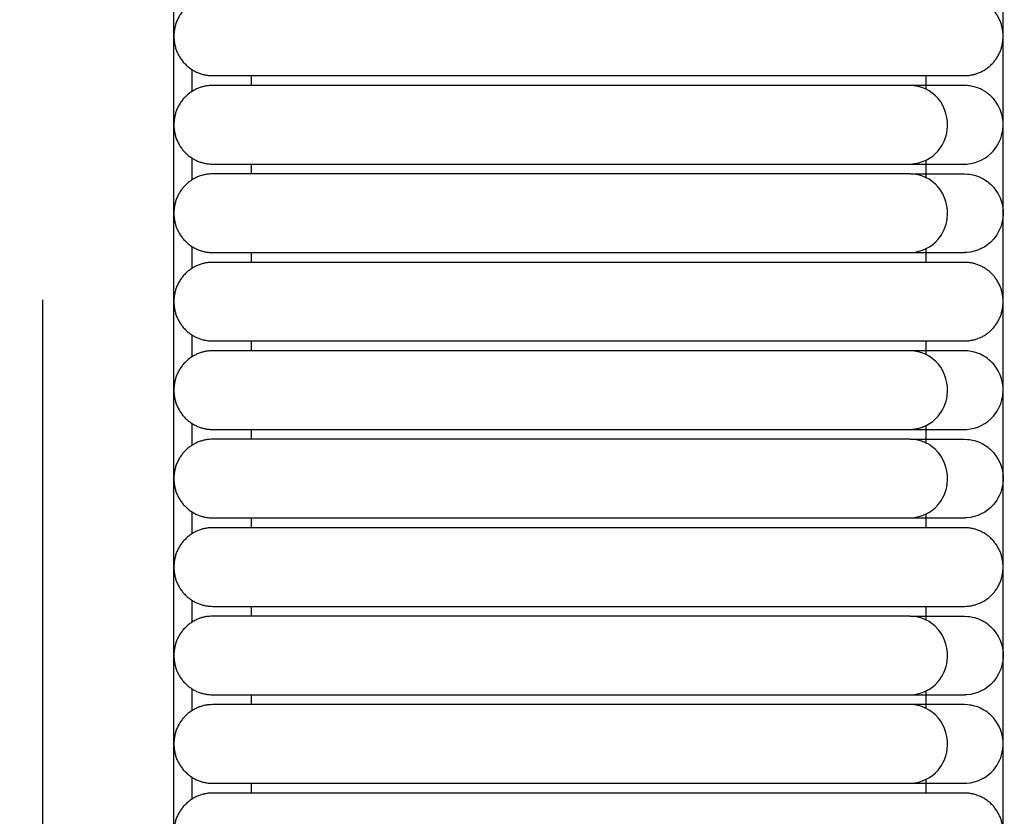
# Model space of a CAD drawing. Header units: millimetres. Extents: x -31695 to -19845, y -5614 to 7253.
# Tile 343 of 432: x -25022 to -24971, y 4725 to 4766. Entities that reach past the tile are written whole.
import ezdxf

# ---------------------------------------------------------------- set-up
doc = ezdxf.new("R2010")
doc.units = ezdxf.units.MM
doc.layers.add('2d', color=7, linetype='Continuous', true_color=0x000000)

msp = doc.modelspace()

# ---------------------------------------------------------------- linework, layer by layer
at = {"layer": '2d', "linetype": 'Continuous', "lineweight": -3}
for points, degree in [([(-24970.929, 4677.247), (-24970.929, 5052.785), (-24970.929, 5428.322)], 2), ([(-25013.743, 4697.546), (-25013.743, 5052.785), (-25013.743, 5408.023)], 2), ([(-25012.817, 4763.327), (-25012.817, 4762.947), (-25012.817, 4762.568), (-25012.817, 4762.189)], 3), ([(-25009.76, 4763.012), (-25009.76, 4762.758), (-25009.76, 4762.504)], 2), ([(-25004.782, 4763.012), (-24996.05, 4763.012), (-24987.319, 4763.012)], 2), ([(-24974.912, 4762.312), (-24974.912, 4762.662), (-24974.912, 4763.012)], 2), ([(-24987.319, 4762.504), (-24996.05, 4762.504), (-25004.782, 4762.504)], 2), ([(-24972.781, 4762.499), (-24972.827, 4762.501), (-24972.874, 4762.503), (-24972.92, 4762.504)], 3), ([(-24972.642, 4762.484), (-24972.688, 4762.489), (-24972.734, 4762.494), (-24972.781, 4762.499)], 3), ([(-24972.504, 4762.458), (-24972.55, 4762.466), (-24972.596, 4762.475), (-24972.642, 4762.484)], 3), ([(-24972.369, 4762.423), (-24972.414, 4762.434), (-24972.459, 4762.446), (-24972.504, 4762.458)], 3), ([(-24972.236, 4762.378), (-24972.28, 4762.393), (-24972.324, 4762.408), (-24972.369, 4762.423)], 3), ([(-24972.106, 4762.324), (-24972.149, 4762.342), (-24972.193, 4762.36), (-24972.236, 4762.378)], 3), ([(-24971.981, 4762.261), (-24972.022, 4762.282), (-24972.064, 4762.303), (-24972.106, 4762.324)], 3), ([(-24971.86, 4762.19), (-24971.9, 4762.214), (-24971.94, 4762.237), (-24971.981, 4762.261)], 3), ([(-24971.744, 4762.11), (-24971.782, 4762.137), (-24971.821, 4762.163), (-24971.86, 4762.19)], 3), ([(-24971.633, 4762.022), (-24971.67, 4762.051), (-24971.707, 4762.081), (-24971.744, 4762.11)], 3), ([(-24971.53, 4761.927), (-24971.564, 4761.959), (-24971.599, 4761.99), (-24971.633, 4762.022)], 3), ([(-24971.433, 4761.824), (-24971.465, 4761.858), (-24971.497, 4761.892), (-24971.53, 4761.927)], 3), ([(-25012.817, 4758.759), (-25012.817, 4758.38), (-25012.817, 4758.001), (-25012.817, 4757.622)], 3), ([(-24974.912, 4757.744), (-24974.912, 4758.19), (-24974.912, 4758.636)], 2), ([(-25009.76, 4758.444), (-25009.76, 4758.191), (-25009.76, 4757.937)], 2), ([(-25004.782, 4758.444), (-24996.05, 4758.444), (-24987.319, 4758.444)], 2), ([(-24973.212, 4758.445), (-24973.025, 4758.445), (-24972.927, 4758.445), (-24972.921, 4758.445)], 3), ([(-24972.914, 4758.445), (-24972.879, 4758.446), (-24972.846, 4758.447), (-24972.812, 4758.447)], 3), ([(-24987.319, 4757.937), (-24996.05, 4757.937), (-25004.782, 4757.937)], 2), ([(-25012.817, 4754.192), (-25012.817, 4753.812), (-25012.817, 4753.433), (-25012.817, 4753.055)], 3), ([(-24974.912, 4753.37), (-24974.912, 4753.719), (-24974.912, 4754.069)], 2), ([(-25009.76, 4753.877), (-25009.76, 4753.623), (-25009.76, 4753.37)], 2), ([(-25004.782, 4753.877), (-24996.05, 4753.877), (-24987.319, 4753.877)], 2), ([(-24987.319, 4753.877), (-24986.453, 4753.877), (-24985.583, 4753.877), (-24984.73, 4753.877)], 3), ([(-24973.212, 4753.877), (-24973.025, 4753.877), (-24972.927, 4753.877), (-24972.921, 4753.877)], 3), ([(-24972.812, 4753.88), (-24972.846, 4753.879), (-24972.879, 4753.878), (-24972.914, 4753.877)], 3), ([(-24987.319, 4753.37), (-24996.05, 4753.37), (-25004.782, 4753.37)], 2), ([(-25012.817, 4749.625), (-25012.817, 4749.245), (-25012.817, 4748.866), (-25012.817, 4748.487)], 3), ([(-25009.76, 4749.31), (-25009.76, 4749.056), (-25009.76, 4748.802)], 2), ([(-25004.782, 4749.31), (-24996.05, 4749.31), (-24987.319, 4749.31)], 2), ([(-24974.912, 4748.61), (-24974.912, 4748.96), (-24974.912, 4749.31)], 2), ([(-24987.319, 4748.802), (-24996.05, 4748.802), (-25004.782, 4748.802)], 2), ([(-25012.817, 4745.057), (-25012.817, 4744.678), (-25012.817, 4744.299), (-25012.817, 4743.92)], 3), ([(-25009.76, 4744.742), (-25009.76, 4744.489), (-25009.76, 4744.235)], 2), ([(-25004.782, 4744.742), (-24996.05, 4744.742), (-24987.319, 4744.742)], 2), ([(-24987.319, 4744.742), (-24986.453, 4744.743), (-24985.583, 4744.743), (-24984.73, 4744.743)], 3), ([(-24974.912, 4744.042), (-24974.912, 4744.488), (-24974.912, 4744.934)], 2), ([(-24973.212, 4744.743), (-24973.025, 4744.743), (-24972.927, 4744.743), (-24972.921, 4744.743)], 3), ([(-24972.914, 4744.743), (-24972.879, 4744.744), (-24972.846, 4744.744), (-24972.812, 4744.745)], 3), ([(-24987.319, 4744.235), (-24996.05, 4744.235), (-25004.782, 4744.235)], 2), ([(-25012.817, 4740.49), (-25012.817, 4740.11), (-25012.817, 4739.731), (-25012.817, 4739.353)], 3), ([(-25009.76, 4740.175), (-25009.76, 4739.921), (-25009.76, 4739.668)], 2), ([(-25004.782, 4740.175), (-24996.05, 4740.175), (-24987.319, 4740.175)], 2), ([(-24987.319, 4740.175), (-24986.453, 4740.175), (-24985.583, 4740.175), (-24984.73, 4740.175)], 3), ([(-24974.912, 4739.668), (-24974.912, 4740.017), (-24974.912, 4740.367)], 2), ([(-24973.212, 4740.175), (-24973.025, 4740.175), (-24972.927, 4740.175), (-24972.921, 4740.175)], 3), ([(-24972.812, 4740.178), (-24972.846, 4740.177), (-24972.879, 4740.176), (-24972.914, 4740.175)], 3), ([(-24987.319, 4739.668), (-24996.05, 4739.668), (-25004.782, 4739.668)], 2), ([(-25012.817, 4735.923), (-25012.817, 4735.543), (-25012.817, 4735.164), (-25012.817, 4734.785)], 3), ([(-25009.76, 4735.608), (-25009.76, 4735.354), (-25009.76, 4735.1)], 2), ([(-25004.782, 4735.608), (-24996.05, 4735.608), (-24987.319, 4735.608)], 2), ([(-24974.912, 4734.908), (-24974.912, 4735.258), (-24974.912, 4735.608)], 2), ([(-24987.319, 4735.1), (-24996.05, 4735.1), (-25004.782, 4735.1)], 2), ([(-25012.817, 4731.355), (-25012.817, 4730.975), (-25012.817, 4730.596), (-25012.817, 4730.218)], 3), ([(-25009.76, 4731.04), (-25009.76, 4730.787), (-25009.76, 4730.533)], 2), ([(-25004.782, 4731.04), (-24996.05, 4731.04), (-24987.319, 4731.04)], 2), ([(-24987.319, 4731.04), (-24986.453, 4731.04), (-24985.583, 4731.041), (-24984.73, 4731.041)], 3), ([(-24974.912, 4730.34), (-24974.912, 4730.786), (-24974.912, 4731.232)], 2), ([(-24973.212, 4731.041), (-24973.025, 4731.041), (-24972.927, 4731.041), (-24972.921, 4731.041)], 3), ([(-24972.812, 4731.043), (-24972.846, 4731.042), (-24972.879, 4731.041), (-24972.914, 4731.041)], 3), ([(-24987.319, 4730.533), (-24996.05, 4730.533), (-25004.782, 4730.533)], 2), ([(-25012.817, 4726.788), (-25012.817, 4726.408), (-25012.817, 4726.029), (-25012.817, 4725.651)], 3), ([(-25009.76, 4726.473), (-25009.76, 4726.219), (-25009.76, 4725.966)], 2), ([(-25004.782, 4726.473), (-24996.05, 4726.473), (-24987.319, 4726.473)], 2), ([(-24974.912, 4725.966), (-24974.912, 4726.315), (-24974.912, 4726.665)], 2), ([(-24973.212, 4726.473), (-24973.025, 4726.473), (-24972.927, 4726.473), (-24972.921, 4726.473)], 3), ([(-24972.914, 4726.473), (-24972.879, 4726.474), (-24972.846, 4726.475), (-24972.812, 4726.476)], 3), ([(-24987.319, 4725.966), (-24996.05, 4725.966), (-25004.782, 4725.966)], 2)]:
    msp.add_open_spline(points, degree=degree, dxfattribs=at)
for points, weights in [([(-25011.751, 4767.072), (-25013.743, 4767.072), (-25013.743, 4765.042)], [0.999999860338, 0.707106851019, 1]), ([(-24970.929, 4765.042), (-24970.929, 4767.072), (-24972.92, 4767.072)], [1, 0.707106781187, 1]), ([(-25013.743, 4765.042), (-25013.743, 4763.012), (-25011.751, 4763.012)], [1, 0.707106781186, 1]), ([(-24972.92, 4763.012), (-24970.929, 4763.012), (-24970.929, 4765.042)], [1, 0.707106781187, 1]), ([(-24975.727, 4763.012), (-24972.92, 4763.012), (-24972.92, 4763.012)], [0.919067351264, 0.951503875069, 1]), ([(-25011.751, 4762.504), (-25013.743, 4762.504), (-25013.743, 4760.474)], [0.999999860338, 0.707106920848, 0.999999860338]), ([(-25013.743, 4760.474), (-25013.743, 4758.444), (-25011.751, 4758.444)], [0.999999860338, 0.707106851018, 1]), ([(-25011.751, 4757.937), (-25013.743, 4757.937), (-25013.743, 4755.907)], [0.999999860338, 0.707106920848, 0.999999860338]), ([(-25013.743, 4755.907), (-25013.743, 4753.877), (-25011.751, 4753.877)], [0.999999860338, 0.707106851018, 1]), ([(-25011.751, 4753.37), (-25013.743, 4753.37), (-25013.743, 4751.34)], [1, 0.707106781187, 1]), ([(-24972.92, 4753.37), (-24972.92, 4753.37), (-24975.727, 4753.37)], [1, 0.951503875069, 0.919067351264]), ([(-24970.929, 4751.34), (-24970.929, 4753.37), (-24972.92, 4753.37)], [1, 0.707106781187, 1]), ([(-25013.743, 4751.34), (-25013.743, 4749.31), (-25011.751, 4749.31)], [1, 0.707106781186, 1]), ([(-24972.92, 4749.31), (-24970.929, 4749.31), (-24970.929, 4751.34)], [1, 0.707106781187, 1]), ([(-24975.727, 4749.31), (-24972.92, 4749.31), (-24972.92, 4749.31)], [0.919067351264, 0.951503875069, 1]), ([(-25011.751, 4748.802), (-25013.743, 4748.802), (-25013.743, 4746.772)], [1, 0.707106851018, 0.999999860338]), ([(-25011.751, 4744.235), (-25013.743, 4744.235), (-25013.743, 4742.205)], [0.999999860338, 0.707106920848, 0.999999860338]), ([(-25013.743, 4742.205), (-25013.743, 4740.175), (-25011.751, 4740.175)], [0.999999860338, 0.707106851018, 1]), ([(-25011.751, 4739.668), (-25013.743, 4739.668), (-25013.743, 4737.638)], [0.999999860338, 0.707106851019, 1]), ([(-24972.92, 4739.668), (-24972.92, 4739.668), (-24975.727, 4739.668)], [0.999999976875, 0.951503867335, 0.919067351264]), ([(-24970.929, 4737.638), (-24970.929, 4739.668), (-24972.92, 4739.668)], [0.999999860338, 0.707106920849, 0.999999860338]), ([(-25013.743, 4737.638), (-25013.743, 4735.608), (-25011.751, 4735.608)], [1, 0.707106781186, 1]), ([(-24972.92, 4735.608), (-24970.929, 4735.608), (-24970.929, 4737.638)], [1, 0.707106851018, 0.999999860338]), ([(-24975.727, 4735.608), (-24972.92, 4735.608), (-24972.92, 4735.608)], [0.919067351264, 0.951503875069, 1]), ([(-25011.751, 4735.1), (-25013.743, 4735.1), (-25013.743, 4733.07)], [0.999999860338, 0.707106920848, 0.999999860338]), ([(-25013.743, 4733.07), (-25013.743, 4731.04), (-25011.751, 4731.04)], [0.999999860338, 0.707106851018, 1]), ([(-25011.751, 4730.533), (-25013.743, 4730.533), (-25013.743, 4728.503)], [0.999999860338, 0.707106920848, 0.999999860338]), ([(-25013.743, 4728.503), (-25013.743, 4726.473), (-25011.751, 4726.473)], [0.999999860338, 0.707106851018, 1]), ([(-25011.751, 4725.966), (-25013.743, 4725.966), (-25013.743, 4723.936)], [1, 0.707106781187, 1]), ([(-24972.92, 4725.966), (-24972.92, 4725.966), (-24975.727, 4725.966)], [1, 0.951503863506, 0.919067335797]), ([(-24970.929, 4723.936), (-24970.929, 4725.966), (-24972.92, 4725.966)], [1, 0.707106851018, 0.999999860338])]:
    msp.add_rational_spline(points, weights, degree=2, dxfattribs=at)
for points, weights, knots in [([(-25011.751, 4763.012), (-25011.751, 4763.012), (-25009.71, 4763.012), (-25007.669, 4763.012), (-25004.782, 4763.012)], [0.999999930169, 0.853553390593, 0.853553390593, 0.853553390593, 1], [17.786146, 17.786146, 17.786146, 18.366045, 18.366045, 18.945944, 18.945944, 18.945944]), ([(-24987.319, 4763.012), (-24982.37, 4763.012), (-24978.87, 4763.012), (-24976.53, 4763.012), (-24975.727, 4763.012)], [1, 0.853553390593, 0.853553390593, 0.853553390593, 0.919067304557], [20.699849, 20.699849, 20.699849, 21.693962, 21.693962, 22.358871, 22.358871, 22.358871]), ([(-25004.782, 4762.504), (-25007.669, 4762.504), (-25009.71, 4762.504), (-25011.751, 4762.504), (-25011.751, 4762.504)], [1, 0.853553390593, 0.853553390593, 0.853553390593, 1], [5.598928, 5.598928, 5.598928, 6.178827, 6.178827, 6.758726, 6.758726, 6.758726]), ([(-25011.751, 4758.444), (-25011.751, 4758.444), (-25009.71, 4758.444), (-25007.669, 4758.444), (-25004.782, 4758.444)], [1, 0.853553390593, 0.853553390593, 0.853553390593, 1], [8.643682, 8.643682, 8.643682, 9.223581, 9.223581, 9.80348, 9.80348, 9.80348]), ([(-25004.782, 4757.937), (-25007.669, 4757.937), (-25009.71, 4757.937), (-25011.751, 4757.937), (-25011.751, 4757.937)], [1, 0.853553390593, 0.853553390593, 0.853553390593, 0.999999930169], [0.240711, 0.240711, 0.240711, 0.820611, 0.820611, 1.400509, 1.400509, 1.400509]), ([(-25011.751, 4753.877), (-25011.751, 4753.877), (-25009.71, 4753.877), (-25007.669, 4753.877), (-25004.782, 4753.877)], [1, 0.853553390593, 0.853553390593, 0.853553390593, 0.999999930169], [3.285465, 3.285465, 3.285465, 3.865364, 3.865364, 4.445263, 4.445263, 4.445263]), ([(-25004.782, 4753.37), (-25007.669, 4753.37), (-25009.71, 4753.37), (-25011.751, 4753.37), (-25011.751, 4753.37)], [1, 0.853553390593, 0.853553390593, 0.853553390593, 1], [14.741392, 14.741392, 14.741392, 15.321291, 15.321291, 15.90119, 15.90119, 15.90119]), ([(-24975.727, 4753.37), (-24976.53, 4753.37), (-24978.87, 4753.37), (-24982.37, 4753.37), (-24987.319, 4753.37)], [0.919067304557, 0.853553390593, 0.853553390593, 0.853553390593, 1], [11.328464, 11.328464, 11.328464, 11.993374, 11.993374, 12.987487, 12.987487, 12.987487]), ([(-25011.751, 4749.31), (-25011.751, 4749.31), (-25009.71, 4749.31), (-25007.669, 4749.31), (-25004.782, 4749.31)], [1, 0.853553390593, 0.853553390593, 0.853553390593, 1], [17.786146, 17.786146, 17.786146, 18.366045, 18.366045, 18.945944, 18.945944, 18.945944]), ([(-24987.319, 4749.31), (-24982.37, 4749.31), (-24978.87, 4749.31), (-24976.53, 4749.31), (-24975.727, 4749.31)], [1, 0.853553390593, 0.853553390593, 0.853553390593, 0.919067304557], [20.699849, 20.699849, 20.699849, 21.693962, 21.693962, 22.358871, 22.358871, 22.358871]), ([(-25004.782, 4748.802), (-25007.669, 4748.802), (-25009.71, 4748.802), (-25011.751, 4748.802), (-25011.751, 4748.802)], [0.999999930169, 0.853553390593, 0.853553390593, 0.853553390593, 0.999999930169], [5.355154, 5.355154, 5.355154, 5.935053, 5.935053, 6.514952, 6.514952, 6.514952]), ([(-25013.743, 4746.772), (-25013.743, 4745.931), (-25013.159, 4745.337), (-25012.576, 4744.742), (-25011.751, 4744.742)], [1, 0.853553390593, 0.853553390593, 0.853553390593, 1], [8.0857482, 8.0857482, 8.0857482, 8.2514336, 8.2514336, 8.417119, 8.417119, 8.417119]), ([(-25011.751, 4744.742), (-25011.751, 4744.742), (-25009.71, 4744.742), (-25007.669, 4744.742), (-25004.782, 4744.742)], [1, 0.853553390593, 0.853553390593, 0.853553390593, 1], [8.417119, 8.417119, 8.417119, 8.997018, 8.997018, 9.576917, 9.576917, 9.576917]), ([(-25004.782, 4744.235), (-25007.669, 4744.235), (-25009.71, 4744.235), (-25011.751, 4744.235), (-25011.751, 4744.235)], [1, 0.853553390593, 0.853553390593, 0.853553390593, 1], [0.240711, 0.240711, 0.240711, 0.82061, 0.82061, 1.400509, 1.400509, 1.400509]), ([(-25011.751, 4740.175), (-25011.751, 4740.175), (-25009.71, 4740.175), (-25007.669, 4740.175), (-25004.782, 4740.175)], [1, 0.853553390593, 0.853553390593, 0.853553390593, 1], [3.285465, 3.285465, 3.285465, 3.865364, 3.865364, 4.445263, 4.445263, 4.445263]), ([(-25004.782, 4739.668), (-25007.669, 4739.668), (-25009.71, 4739.668), (-25011.751, 4739.668), (-25011.751, 4739.668)], [1, 0.853553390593, 0.853553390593, 0.853553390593, 0.999999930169], [14.741392, 14.741392, 14.741392, 15.321291, 15.321291, 15.90119, 15.90119, 15.90119]), ([(-24975.727, 4739.668), (-24976.53, 4739.668), (-24978.87, 4739.668), (-24982.37, 4739.668), (-24987.319, 4739.668)], [0.919067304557, 0.853553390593, 0.853553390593, 0.853553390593, 1], [11.328464, 11.328464, 11.328464, 11.993374, 11.993374, 12.987487, 12.987487, 12.987487]), ([(-25011.751, 4735.608), (-25011.751, 4735.608), (-25009.71, 4735.608), (-25007.669, 4735.608), (-25004.782, 4735.608)], [1, 0.853553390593, 0.853553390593, 0.853553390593, 1], [17.786146, 17.786146, 17.786146, 18.366045, 18.366045, 18.945944, 18.945944, 18.945944]), ([(-24987.319, 4735.608), (-24982.37, 4735.608), (-24978.87, 4735.608), (-24976.53, 4735.608), (-24975.727, 4735.608)], [1, 0.853553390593, 0.853553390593, 0.853553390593, 0.919067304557], [20.699849, 20.699849, 20.699849, 21.693962, 21.693962, 22.358871, 22.358871, 22.358871]), ([(-25004.782, 4735.1), (-25007.669, 4735.1), (-25009.71, 4735.1), (-25011.751, 4735.1), (-25011.751, 4735.1)], [1, 0.853553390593, 0.853553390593, 0.853553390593, 1], [0.240711, 0.240711, 0.240711, 0.82061, 0.82061, 1.400509, 1.400509, 1.400509]), ([(-25011.751, 4731.04), (-25011.751, 4731.04), (-25009.71, 4731.04), (-25007.669, 4731.04), (-25004.782, 4731.04)], [1, 0.853553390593, 0.853553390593, 0.853553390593, 1], [3.285465, 3.285465, 3.285465, 3.865364, 3.865364, 4.445263, 4.445263, 4.445263]), ([(-25004.782, 4730.533), (-25007.669, 4730.533), (-25009.71, 4730.533), (-25011.751, 4730.533), (-25011.751, 4730.533)], [1, 0.853553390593, 0.853553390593, 0.853553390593, 1], [5.598928, 5.598928, 5.598928, 6.178827, 6.178827, 6.758726, 6.758726, 6.758726]), ([(-25011.751, 4726.473), (-25011.751, 4726.473), (-25009.71, 4726.473), (-25007.669, 4726.473), (-25004.782, 4726.473)], [1, 0.853553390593, 0.853553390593, 0.853553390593, 1], [8.643682, 8.643682, 8.643682, 9.223581, 9.223581, 9.80348, 9.80348, 9.80348]), ([(-25004.782, 4725.966), (-25007.669, 4725.966), (-25009.71, 4725.966), (-25011.751, 4725.966), (-25011.751, 4725.966)], [1, 0.853553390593, 0.853553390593, 0.853553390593, 1], [14.741392, 14.741392, 14.741392, 15.321291, 15.321291, 15.90119, 15.90119, 15.90119]), ([(-24975.727, 4725.966), (-24976.53, 4725.966), (-24978.87, 4725.966), (-24982.37, 4725.966), (-24987.319, 4725.966)], [0.919067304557, 0.853553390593, 0.853553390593, 0.853553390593, 1], [11.328464, 11.328464, 11.328464, 11.993374, 11.993374, 12.987487, 12.987487, 12.987487])]:
    msp.add_rational_spline(points, weights, degree=2, knots=knots, dxfattribs=at)
for points, knots in [([(-24975.727, 4762.504), (-24975.874, 4762.504), (-24976.066, 4762.504), (-24976.298, 4762.504), (-24976.901, 4762.504), (-24977.764, 4762.504), (-24978.755, 4762.504), (-24979.807, 4762.504), (-24981.114, 4762.504), (-24982.608, 4762.504), (-24984.099, 4762.504), (-24985.716, 4762.504), (-24987.319, 4762.504)], [2.244726, 2.244726, 2.244726, 2.244726, 2.426888, 2.426888, 2.426888, 2.879715, 2.879715, 2.879715, 3.355409, 3.355409, 3.355409, 3.845023, 3.845023, 3.845023, 3.845023]), ([(-24972.92, 4762.504), (-24972.934, 4762.504), (-24973.032, 4762.504), (-24973.22, 4762.504), (-24973.408, 4762.504), (-24973.685, 4762.504), (-24974.054, 4762.504), (-24974.486, 4762.504), (-24975.045, 4762.504), (-24975.727, 4762.504)], [26.104918, 26.104918, 26.104918, 26.104918, 26.824352, 26.824352, 26.824352, 27.554382, 27.554382, 27.554382, 28.41938, 28.41938, 28.41938, 28.41938]), ([(-24975.72, 4758.445), (-24975.113, 4758.477), (-24974.62, 4758.727), (-24974.282, 4759.127), (-24974.03, 4759.425), (-24973.865, 4759.802), (-24973.813, 4760.196), (-24973.737, 4760.776), (-24973.914, 4761.387), (-24974.284, 4761.824), (-24974.645, 4762.25), (-24975.184, 4762.504), (-24975.727, 4762.504)], [1.6012688, 1.6012688, 1.6012688, 1.6012688, 1.7660611, 1.7660611, 1.7660611, 1.887291, 1.887291, 1.887291, 2.0683148, 2.0683148, 2.0683148, 2.2447259, 2.2447259, 2.2447259, 2.2447259]), ([(-24972.812, 4758.447), (-24972.288, 4758.477), (-24971.779, 4758.727), (-24971.431, 4759.127), (-24971.172, 4759.425), (-24971.001, 4759.802), (-24970.948, 4760.196), (-24970.869, 4760.776), (-24971.051, 4761.387), (-24971.433, 4761.824)], [13.1598797, 13.1598797, 13.1598797, 13.1598797, 13.3283919, 13.3283919, 13.3283919, 13.4523584, 13.4523584, 13.4523584, 13.6374685, 13.6374685, 13.6374685, 13.6374685]), ([(-24987.319, 4758.445), (-24985.715, 4758.445), (-24984.097, 4758.445), (-24982.605, 4758.445), (-24981.11, 4758.445), (-24979.802, 4758.445), (-24978.75, 4758.445), (-24977.758, 4758.445), (-24976.894, 4758.445), (-24976.291, 4758.445), (-24976.059, 4758.445), (-24975.867, 4758.445), (-24975.72, 4758.445)], [0, 0, 0, 0, 0.489921, 0.489921, 0.489921, 0.9659, 0.9659, 0.9659, 1.418992, 1.418992, 1.418992, 1.601269, 1.601269, 1.601269, 1.601269]), ([(-24975.72, 4758.445), (-24975.037, 4758.445), (-24974.479, 4758.445), (-24974.046, 4758.445), (-24973.678, 4758.445), (-24973.4, 4758.445), (-24973.212, 4758.445)], [0, 0, 0, 0, 0.882578, 0.882578, 0.882578, 1.627446, 1.627446, 1.627446, 1.627446]), ([(-24975.727, 4757.937), (-24975.874, 4757.937), (-24976.066, 4757.937), (-24976.298, 4757.937), (-24976.901, 4757.937), (-24977.764, 4757.937), (-24978.755, 4757.937), (-24979.807, 4757.937), (-24981.114, 4757.937), (-24982.608, 4757.937), (-24984.099, 4757.937), (-24985.716, 4757.937), (-24987.319, 4757.937)], [-2.869717, -2.869717, -2.869717, -2.869717, -2.715304, -2.715304, -2.715304, -2.331456, -2.331456, -2.331456, -1.928224, -1.928224, -1.928224, -1.513194, -1.513194, -1.513194, -1.513194]), ([(-24975.713, 4753.877), (-24975.113, 4753.909), (-24974.62, 4754.16), (-24974.282, 4754.56), (-24974.03, 4754.858), (-24973.865, 4755.235), (-24973.813, 4755.629), (-24973.737, 4756.209), (-24973.914, 4756.819), (-24974.284, 4757.256), (-24974.645, 4757.683), (-24975.184, 4757.937), (-24975.727, 4757.937)], [0.0014909, 0.0014909, 0.0014909, 0.0014909, 0.1660925, 0.1660925, 0.1660925, 0.287182, 0.287182, 0.287182, 0.4679963, 0.4679963, 0.4679963, 0.6442032, 0.6442032, 0.6442032, 0.6442032]), ([(-24975.727, 4757.937), (-24975.045, 4757.937), (-24974.486, 4757.937), (-24974.054, 4757.937), (-24973.685, 4757.937), (-24973.408, 4757.937), (-24973.22, 4757.937), (-24973.032, 4757.937), (-24972.934, 4757.937), (-24972.92, 4757.937)], [0.644203, 0.644203, 0.644203, 0.644203, 1.472068, 1.472068, 1.472068, 2.17076, 2.17076, 2.17076, 2.85931, 2.85931, 2.85931, 2.85931]), ([(-24972.92, 4757.937), (-24972.688, 4757.925), (-24972.595, 4757.911), (-24972.367, 4757.86), (-24972.234, 4757.815), (-24971.851, 4757.64), (-24971.619, 4757.47), (-24971.433, 4757.256), (-24971.051, 4756.819), (-24970.869, 4756.209), (-24970.948, 4755.629), (-24971.001, 4755.235), (-24971.172, 4754.858), (-24971.431, 4754.56), (-24971.779, 4754.16), (-24972.288, 4753.909), (-24972.812, 4753.88)], [2.8593097, 2.8593097, 2.8593097, 2.8593097, 2.8970845, 2.8970845, 2.9538002, 2.9538002, 3.0672769, 3.0672769, 3.0672769, 3.3047262, 3.3047262, 3.3047262, 3.4637437, 3.4637437, 3.4637437, 3.6799021, 3.6799021, 3.6799021, 3.6799021]), ([(-24987.319, 4753.877), (-24985.715, 4753.877), (-24984.097, 4753.877), (-24982.605, 4753.877), (-24981.11, 4753.877), (-24979.802, 4753.877), (-24978.75, 4753.877), (-24977.758, 4753.877), (-24976.894, 4753.877), (-24976.291, 4753.877), (-24976.059, 4753.877), (-24975.867, 4753.877), (-24975.72, 4753.877)], [0, 0, 0, 0, 0.489921, 0.489921, 0.489921, 0.9659, 0.9659, 0.9659, 1.418993, 1.418993, 1.418993, 1.601269, 1.601269, 1.601269, 1.601269]), ([(-24975.72, 4753.877), (-24975.037, 4753.877), (-24974.479, 4753.877), (-24974.046, 4753.877), (-24973.678, 4753.877), (-24973.4, 4753.877), (-24973.212, 4753.877)], [1.601269, 1.601269, 1.601269, 1.601269, 2.483847, 2.483847, 2.483847, 3.228714, 3.228714, 3.228714, 3.228714]), ([(-25020.521, 4751.433), (-25020.521, 4721.94), (-25020.521, 4672.42), (-25020.521, 4639.824), (-25021.317, 4625.813), (-25021.497, 4623.337), (-25021.702, 4621.125)], [-1.557286, -1.557286, -1.557286, -1.557286, -1, -0.5, -0.5, -0.378504, -0.378504, -0.378504, -0.378504]), ([(-24975.727, 4748.802), (-24975.874, 4748.802), (-24976.066, 4748.802), (-24976.298, 4748.802), (-24976.901, 4748.802), (-24977.764, 4748.802), (-24978.755, 4748.802), (-24979.807, 4748.802), (-24981.114, 4748.802), (-24982.608, 4748.802), (-24984.099, 4748.802), (-24985.716, 4748.802), (-24987.319, 4748.802)], [2.244726, 2.244726, 2.244726, 2.244726, 2.399139, 2.399139, 2.399139, 2.782986, 2.782986, 2.782986, 3.186218, 3.186218, 3.186218, 3.601249, 3.601249, 3.601249, 3.601249]), ([(-24972.92, 4748.802), (-24972.934, 4748.802), (-24973.032, 4748.802), (-24973.22, 4748.802), (-24973.408, 4748.802), (-24973.685, 4748.802), (-24974.054, 4748.802), (-24974.486, 4748.802), (-24975.045, 4748.802), (-24975.727, 4748.802)], [14.274257, 14.274257, 14.274257, 14.274257, 14.962807, 14.962807, 14.962807, 15.661498, 15.661498, 15.661498, 16.489364, 16.489364, 16.489364, 16.489364]), ([(-24975.72, 4744.743), (-24975.113, 4744.775), (-24974.62, 4745.025), (-24974.282, 4745.425), (-24974.03, 4745.723), (-24973.865, 4746.1), (-24973.813, 4746.494), (-24973.737, 4747.074), (-24973.914, 4747.685), (-24974.284, 4748.122), (-24974.645, 4748.548), (-24975.184, 4748.802), (-24975.727, 4748.802)], [1.6012688, 1.6012688, 1.6012688, 1.6012688, 1.7660611, 1.7660611, 1.7660611, 1.887291, 1.887291, 1.887291, 2.0683148, 2.0683148, 2.0683148, 2.2447259, 2.2447259, 2.2447259, 2.2447259]), ([(-24972.812, 4744.745), (-24972.288, 4744.775), (-24971.779, 4745.025), (-24971.431, 4745.425), (-24971.172, 4745.723), (-24971.001, 4746.1), (-24970.948, 4746.494), (-24970.869, 4747.074), (-24971.051, 4747.685), (-24971.433, 4748.122), (-24971.619, 4748.335), (-24971.851, 4748.505), (-24972.234, 4748.68), (-24972.367, 4748.725), (-24972.595, 4748.776), (-24972.688, 4748.79), (-24972.92, 4748.802)], [13.4536552, 13.4536552, 13.4536552, 13.4536552, 13.6698162, 13.6698162, 13.6698162, 13.8288354, 13.8288354, 13.8288354, 14.0662875, 14.0662875, 14.0662875, 14.1797656, 14.1797656, 14.2364819, 14.2364819, 14.2742571, 14.2742571, 14.2742571, 14.2742571]), ([(-24987.319, 4744.743), (-24985.715, 4744.743), (-24984.097, 4744.743), (-24982.605, 4744.743), (-24981.11, 4744.743), (-24979.802, 4744.743), (-24978.75, 4744.743), (-24977.758, 4744.743), (-24976.894, 4744.743), (-24976.291, 4744.743), (-24976.059, 4744.743), (-24975.867, 4744.743), (-24975.72, 4744.743)], [0, 0, 0, 0, 0.489921, 0.489921, 0.489921, 0.9659, 0.9659, 0.9659, 1.418992, 1.418992, 1.418992, 1.601269, 1.601269, 1.601269, 1.601269]), ([(-24975.72, 4744.743), (-24975.037, 4744.743), (-24974.479, 4744.743), (-24974.046, 4744.743), (-24973.678, 4744.743), (-24973.4, 4744.743), (-24973.212, 4744.743)], [0, 0, 0, 0, 0.882578, 0.882578, 0.882578, 1.627446, 1.627446, 1.627446, 1.627446]), ([(-24975.727, 4744.235), (-24975.874, 4744.235), (-24976.066, 4744.235), (-24976.298, 4744.235), (-24976.901, 4744.235), (-24977.764, 4744.235), (-24978.755, 4744.235), (-24979.807, 4744.235), (-24981.114, 4744.235), (-24982.608, 4744.235), (-24984.099, 4744.235), (-24985.716, 4744.235), (-24987.319, 4744.235)], [-2.869717, -2.869717, -2.869717, -2.869717, -2.715304, -2.715304, -2.715304, -2.331456, -2.331456, -2.331456, -1.928224, -1.928224, -1.928224, -1.513194, -1.513194, -1.513194, -1.513194]), ([(-24975.72, 4740.175), (-24975.113, 4740.207), (-24974.62, 4740.458), (-24974.282, 4740.858), (-24974.03, 4741.156), (-24973.865, 4741.533), (-24973.813, 4741.927), (-24973.737, 4742.506), (-24973.914, 4743.117), (-24974.284, 4743.554), (-24974.645, 4743.981), (-24975.184, 4744.235), (-24975.727, 4744.235)], [1.6012688, 1.6012688, 1.6012688, 1.6012688, 1.7660611, 1.7660611, 1.7660611, 1.887291, 1.887291, 1.887291, 2.0683148, 2.0683148, 2.0683148, 2.2447259, 2.2447259, 2.2447259, 2.2447259]), ([(-24975.727, 4744.235), (-24975.045, 4744.235), (-24974.486, 4744.235), (-24974.054, 4744.235), (-24973.685, 4744.235), (-24973.408, 4744.235), (-24973.22, 4744.235), (-24973.032, 4744.235), (-24972.934, 4744.235), (-24972.92, 4744.235)], [2.244726, 2.244726, 2.244726, 2.244726, 3.072591, 3.072591, 3.072591, 3.771283, 3.771283, 3.771283, 4.459832, 4.459832, 4.459832, 4.459832]), ([(-24972.92, 4744.235), (-24972.688, 4744.223), (-24972.595, 4744.209), (-24972.367, 4744.158), (-24972.234, 4744.113), (-24971.851, 4743.938), (-24971.619, 4743.768), (-24971.433, 4743.554), (-24971.051, 4743.117), (-24970.869, 4742.506), (-24970.948, 4741.927), (-24971.001, 4741.533), (-24971.172, 4741.156), (-24971.431, 4740.858), (-24971.779, 4740.458), (-24972.288, 4740.207), (-24972.812, 4740.178)], [4.4598324, 4.4598324, 4.4598324, 4.4598324, 4.4976072, 4.4976072, 4.5543229, 4.5543229, 4.6677996, 4.6677996, 4.6677996, 4.9052489, 4.9052489, 4.9052489, 5.0642664, 5.0642664, 5.0642664, 5.2804248, 5.2804248, 5.2804248, 5.2804248]), ([(-24987.319, 4740.175), (-24985.715, 4740.175), (-24984.097, 4740.175), (-24982.605, 4740.175), (-24981.11, 4740.175), (-24979.802, 4740.175), (-24978.75, 4740.175), (-24977.758, 4740.175), (-24976.894, 4740.175), (-24976.291, 4740.175), (-24976.059, 4740.175), (-24975.867, 4740.175), (-24975.72, 4740.175)], [0, 0, 0, 0, 0.489921, 0.489921, 0.489921, 0.9659, 0.9659, 0.9659, 1.418992, 1.418992, 1.418992, 1.601269, 1.601269, 1.601269, 1.601269]), ([(-24975.72, 4740.175), (-24975.037, 4740.175), (-24974.479, 4740.175), (-24974.046, 4740.175), (-24973.678, 4740.175), (-24973.4, 4740.175), (-24973.212, 4740.175)], [0, 0, 0, 0, 0.882578, 0.882578, 0.882578, 1.627446, 1.627446, 1.627446, 1.627446]), ([(-24975.727, 4735.1), (-24975.874, 4735.1), (-24976.066, 4735.1), (-24976.298, 4735.1), (-24976.901, 4735.1), (-24977.764, 4735.1), (-24978.755, 4735.1), (-24979.807, 4735.1), (-24981.114, 4735.1), (-24982.608, 4735.1), (-24984.099, 4735.1), (-24985.716, 4735.1), (-24987.319, 4735.1)], [-2.869717, -2.869717, -2.869717, -2.869717, -2.715304, -2.715304, -2.715304, -2.331456, -2.331456, -2.331456, -1.928224, -1.928224, -1.928224, -1.513194, -1.513194, -1.513194, -1.513194]), ([(-24975.72, 4731.041), (-24975.113, 4731.072), (-24974.62, 4731.323), (-24974.282, 4731.723), (-24974.03, 4732.021), (-24973.865, 4732.398), (-24973.813, 4732.792), (-24973.737, 4733.372), (-24973.914, 4733.983), (-24974.284, 4734.42), (-24974.645, 4734.846), (-24975.184, 4735.1), (-24975.727, 4735.1)], [1.6012688, 1.6012688, 1.6012688, 1.6012688, 1.7660611, 1.7660611, 1.7660611, 1.887291, 1.887291, 1.887291, 2.0683148, 2.0683148, 2.0683148, 2.2447259, 2.2447259, 2.2447259, 2.2447259]), ([(-24975.727, 4735.1), (-24975.045, 4735.1), (-24974.486, 4735.1), (-24974.054, 4735.1), (-24973.685, 4735.1), (-24973.408, 4735.1), (-24973.22, 4735.1), (-24973.032, 4735.1), (-24972.934, 4735.1), (-24972.92, 4735.1)], [2.244726, 2.244726, 2.244726, 2.244726, 3.072591, 3.072591, 3.072591, 3.771283, 3.771283, 3.771283, 4.459832, 4.459832, 4.459832, 4.459832]), ([(-24972.92, 4735.1), (-24972.688, 4735.088), (-24972.595, 4735.074), (-24972.367, 4735.023), (-24972.234, 4734.978), (-24971.851, 4734.803), (-24971.619, 4734.633), (-24971.433, 4734.42), (-24971.051, 4733.983), (-24970.869, 4733.372), (-24970.948, 4732.792), (-24971.001, 4732.398), (-24971.172, 4732.021), (-24971.431, 4731.723), (-24971.779, 4731.323), (-24972.288, 4731.072), (-24972.812, 4731.043)], [4.4598324, 4.4598324, 4.4598324, 4.4598324, 4.4976072, 4.4976072, 4.5543229, 4.5543229, 4.6677996, 4.6677996, 4.6677996, 4.9052489, 4.9052489, 4.9052489, 5.0642664, 5.0642664, 5.0642664, 5.2804248, 5.2804248, 5.2804248, 5.2804248]), ([(-24987.319, 4731.041), (-24985.715, 4731.041), (-24984.097, 4731.041), (-24982.605, 4731.041), (-24981.11, 4731.041), (-24979.802, 4731.041), (-24978.75, 4731.041), (-24977.758, 4731.041), (-24976.894, 4731.041), (-24976.291, 4731.041), (-24976.059, 4731.041), (-24975.867, 4731.041), (-24975.72, 4731.041)], [0, 0, 0, 0, 0.489921, 0.489921, 0.489921, 0.9659, 0.9659, 0.9659, 1.418992, 1.418992, 1.418992, 1.601269, 1.601269, 1.601269, 1.601269]), ([(-24975.72, 4731.041), (-24975.037, 4731.041), (-24974.479, 4731.041), (-24974.046, 4731.041), (-24973.678, 4731.041), (-24973.4, 4731.041), (-24973.212, 4731.041)], [0, 0, 0, 0, 0.882578, 0.882578, 0.882578, 1.627446, 1.627446, 1.627446, 1.627446]), ([(-24975.727, 4730.533), (-24975.874, 4730.533), (-24976.066, 4730.533), (-24976.298, 4730.533), (-24976.901, 4730.533), (-24977.764, 4730.533), (-24978.755, 4730.533), (-24979.807, 4730.533), (-24981.114, 4730.533), (-24982.608, 4730.533), (-24984.099, 4730.533), (-24985.716, 4730.533), (-24987.319, 4730.533)], [2.244726, 2.244726, 2.244726, 2.244726, 2.426888, 2.426888, 2.426888, 2.879715, 2.879715, 2.879715, 3.355409, 3.355409, 3.355409, 3.845023, 3.845023, 3.845023, 3.845023]), ([(-24972.92, 4730.533), (-24972.934, 4730.533), (-24973.032, 4730.533), (-24973.22, 4730.533), (-24973.408, 4730.533), (-24973.685, 4730.533), (-24974.054, 4730.533), (-24974.486, 4730.533), (-24975.045, 4730.533), (-24975.727, 4730.533)], [14.274257, 14.274257, 14.274257, 14.274257, 14.993691, 14.993691, 14.993691, 15.723721, 15.723721, 15.723721, 16.588719, 16.588719, 16.588719, 16.588719]), ([(-24975.72, 4726.473), (-24975.113, 4726.505), (-24974.62, 4726.756), (-24974.282, 4727.156), (-24974.03, 4727.454), (-24973.865, 4727.831), (-24973.813, 4728.225), (-24973.737, 4728.804), (-24973.914, 4729.415), (-24974.284, 4729.852), (-24974.645, 4730.279), (-24975.184, 4730.533), (-24975.727, 4730.533)], [1.6012688, 1.6012688, 1.6012688, 1.6012688, 1.7660611, 1.7660611, 1.7660611, 1.887291, 1.887291, 1.887291, 2.0683148, 2.0683148, 2.0683148, 2.2447259, 2.2447259, 2.2447259, 2.2447259]), ([(-24972.812, 4726.476), (-24972.288, 4726.505), (-24971.779, 4726.756), (-24971.431, 4727.156), (-24971.172, 4727.454), (-24971.001, 4727.831), (-24970.948, 4728.225), (-24970.869, 4728.804), (-24971.051, 4729.415), (-24971.433, 4729.852), (-24971.619, 4730.066), (-24971.851, 4730.236), (-24972.234, 4730.411), (-24972.367, 4730.456), (-24972.595, 4730.507), (-24972.688, 4730.521), (-24972.92, 4730.533)], [13.4541586, 13.4541586, 13.4541586, 13.4541586, 13.6704012, 13.6704012, 13.6704012, 13.8294805, 13.8294805, 13.8294805, 14.0670223, 14.0670223, 14.0670223, 14.1800995, 14.1800995, 14.2366154, 14.2366154, 14.2742572, 14.2742572, 14.2742572, 14.2742572]), ([(-24987.319, 4726.473), (-24985.715, 4726.473), (-24984.097, 4726.473), (-24982.605, 4726.473), (-24981.11, 4726.473), (-24979.802, 4726.473), (-24978.75, 4726.473), (-24977.758, 4726.473), (-24976.894, 4726.473), (-24976.291, 4726.473), (-24976.059, 4726.473), (-24975.867, 4726.473), (-24975.72, 4726.473)], [0, 0, 0, 0, 0.489921, 0.489921, 0.489921, 0.9659, 0.9659, 0.9659, 1.418992, 1.418992, 1.418992, 1.601269, 1.601269, 1.601269, 1.601269]), ([(-24975.72, 4726.473), (-24975.037, 4726.473), (-24974.479, 4726.473), (-24974.046, 4726.473), (-24973.678, 4726.473), (-24973.4, 4726.473), (-24973.212, 4726.473)], [0, 0, 0, 0, 0.882578, 0.882578, 0.882578, 1.627446, 1.627446, 1.627446, 1.627446])]:
    msp.add_open_spline(points, degree=3, knots=knots, dxfattribs=at)

doc.saveas('drawing.dxf')
